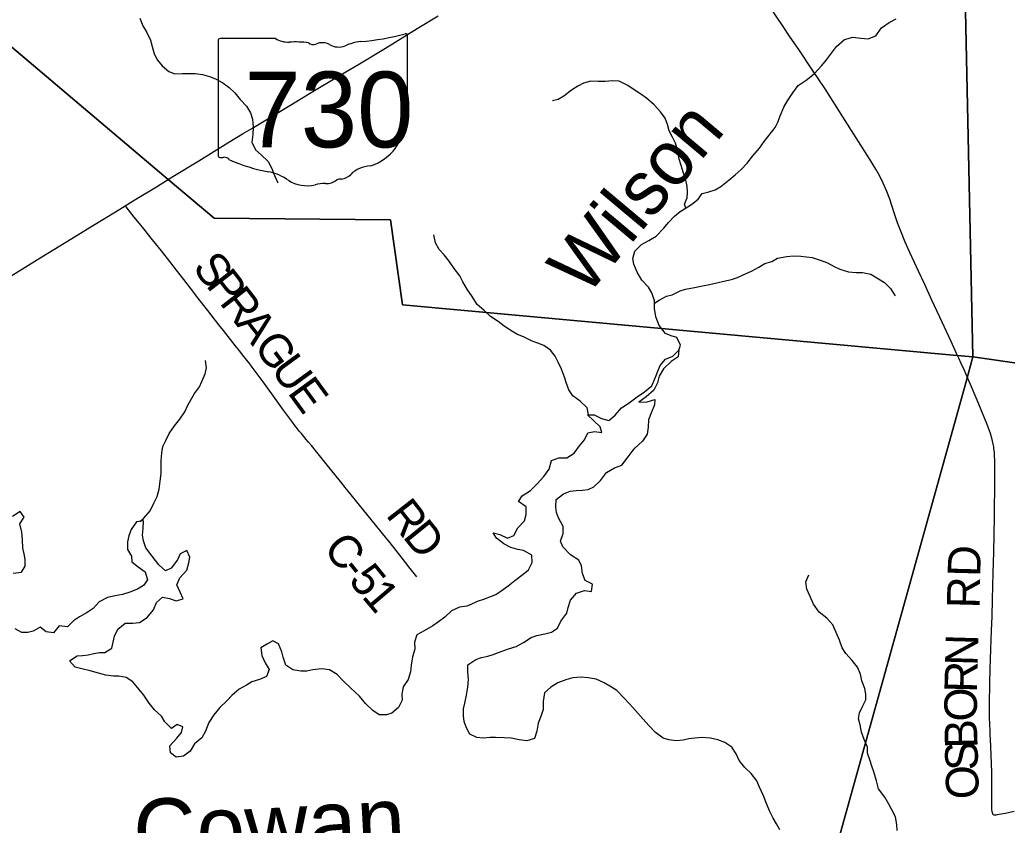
# Model space of a CAD drawing. Extents: x 1442749 to 1756758, y 235267 to 677782.
# Drawn here: x 1568709 to 1577781, y 508009 to 515411 of the extents above; entities that cross this region are included whole.
import ezdxf

# ---------------------------------------------------------------- set-up
doc = ezdxf.new("R2010")
doc.units = 0
for name, color, linetype in [('GM_X_County_Road', 7, 'Continuous'), ('GM_X_County_Road_Text', 7, 'Continuous'), ('GM_X_Major_Lake', 7, 'Continuous'), ('GM_X_Major_Lake_Text', 7, 'Continuous'), ('GM_X_Minor_River', 7, 'Continuous'), ('GM_X_Minor_River_Text', 7, 'Continuous'), ('GM_X_State_Location', 7, 'Continuous'), ('GM_X_State_Route', 7, 'Continuous'), ('GM_X_State_Shield', 7, 'Continuous'), ('GM_X_Township', 7, 'Continuous')]:
    doc.layers.add(name, color=color, linetype=linetype)

msp = doc.modelspace()

# ---------------------------------------------------------------- linework, layer by layer
at = {"layer": 'GM_X_County_Road'}
for points in [[(1577316.6, 512345), (1577266.6, 512453.8), (1577161.1, 512679.6), (1577088.8, 512835.4), (1577022.9, 512977.1), (1576965.3, 513102.2), (1576886.9, 513271.8), (1576844.6, 513367.7), (1576803.1, 513467.4), (1576774.1, 513543.9), (1576743.5, 513637.1), (1576701.9, 513761.6), (1576675.4, 513832.4), (1576642.9, 513908), (1576610.8, 513972.8), (1576573.8, 514038.8), (1576515.2, 514133.8), (1576271.1, 514518.8), (1576107.1, 514776), (1575993.2, 514948.6), (1575871.8, 515127.9), (1575781.6, 515260.9), (1575715.5, 515358.6), (1575599, 515528.7)], [(1571712, 511096.4), (1571695.6, 511116.8), (1571670.4, 511148.5), (1571643.1, 511182.8), (1571536.2, 511316.1), (1571388.3, 511499.6), (1571363.6, 511529.6), (1571342, 511554.8), (1571318, 511583), (1571297.2, 511607.7), (1571280.7, 511627.7), (1571262, 511650.7), (1571236.4, 511683.2), (1571213.8, 511712.7), (1571186.1, 511750.5), (1571132.2, 511824.3), (1571070.2, 511909.3), (1570954.3, 512070.4), (1570907.4, 512134.2), (1570863.6, 512192.8), (1570844.5, 512218.8), (1570821.9, 512249.6), (1570796.7, 512282.6), (1570769, 512318.2), (1570728.2, 512369.4), (1570689.1, 512417.6), (1570623.1, 512501.4), (1570580.6, 512556.1), (1570538.5, 512608.7), (1570437.8, 512738.1), (1570343.1, 512859.6), (1570298.8, 512916.5), (1570216.8, 513023.1), (1570148.3, 513111), (1570087.7, 513188.5), (1570010.2, 513286.2), (1569928.2, 513388.6), (1569848.6, 513488.7), (1569808.4, 513538.2), (1569760.7, 513598.6), (1569687.8, 513691), (1569678.9, 513702.3)], [(1577388, 512187), (1577358.8, 512251.1), (1577336.4, 512301.7), (1577316.6, 512345)], [(1577624.5, 508876.3), (1577619.6, 508998.1), (1577617.9, 509116), (1577619.9, 509318.7), (1577624.2, 509443.8), (1577630.8, 509626), (1577637.1, 509797.8), (1577641.5, 509928.9), (1577644.5, 510083.1), (1577652.2, 510329), (1577656.9, 510519.2), (1577663.4, 510843.7), (1577668.2, 511186.9), (1577667.9, 511265.8), (1577667.8, 511296.3), (1577666.3, 511360.7), (1577664.6, 511404.9), (1577663, 511436.6), (1577659.5, 511467.4), (1577656.7, 511487.9), (1577653.3, 511509.8), (1577643.3, 511555), (1577627.1, 511608.7), (1577596.5, 511692.1), (1577521.5, 511877.7), (1577463.2, 512017), (1577413.1, 512131.2), (1577388, 512187)], [(1572357.5, 510291.3), (1572285, 510385.5), (1572222.3, 510464.6), (1572111.8, 510603.4), (1572042, 510689.7), (1571976.4, 510771.3), (1571830.2, 510951), (1571728.8, 511075.6), (1571712, 511096.4)], [(1577625.6, 508834.9), (1577624.5, 508876.3)], [(1577652, 508107.8), (1577649.2, 508112.3), (1577647.4, 508116.6), (1577645.5, 508122.4), (1577643.6, 508131.2), (1577642.3, 508138), (1577641, 508151.5), (1577638.8, 508177.2), (1577639.2, 508198.5), (1577639.9, 508234.1), (1577640.1, 508260.7), (1577638.8, 508313.6), (1577638.7, 508496.8), (1577633.2, 508654.2), (1577626.8, 508802.1), (1577625.6, 508834.9)], [(1577652, 508107.8), (1577658.4, 508106.2), (1577661.6, 508105.6), (1577666.1, 508105.4), (1577672.8, 508105.8), (1577680.4, 508106.2), (1577687.7, 508107.1), (1577693.3, 508107.8), (1577705.8, 508109.9), (1577725.9, 508113.6), (1577764, 508121.5), (1577846, 508137.7)]]:
    msp.add_lwpolyline(points, dxfattribs=at)
at = {"layer": 'GM_X_Major_Lake'}
for points in [[(1572845.5, 510034), (1572914.4, 510069.1), (1572972.8, 510087.9), (1573027.2, 510106.9), (1573081.7, 510129.9), (1573132.4, 510164.9), (1573195.3, 510209.7), (1573258.4, 510258.6), (1573333.6, 510317.2), (1573384.4, 510356.2), (1573417.8, 510423.7), (1573413.1, 510489.9), (1573338, 510535.4), (1573286.2, 510544.5), (1573220.6, 510561.8), (1573155.2, 510595.1), (1573090.3, 510646.5), (1573057.3, 510697.2), (1573121, 510680), (1573190.3, 510646.5), (1573248.9, 510673.4), (1573286.3, 510742.8), (1573345.6, 510807.7), (1573362.8, 510865.5), (1573360.3, 510935.6), (1573291.3, 510985.1), (1573324.3, 511036.5), (1573401.3, 511085.1), (1573462.6, 511146), (1573524, 511212.8), (1573573.4, 511282), (1573595, 511359.7), (1573661.5, 511384.4), (1573735.5, 511384.9), (1573802.4, 511427.7), (1573851.8, 511494.8), (1573897, 511552), (1573928.3, 511615.5), (1573988.6, 511628.3), (1574056.4, 511619), (1574041.4, 511669.3), (1573982.6, 511726.6), (1573923.7, 511781.9), (1573985.7, 511780.6), (1574055, 511747.2), (1574122.6, 511727.8), (1574179.7, 511778.8), (1574237, 511843.8), (1574308, 511892.4), (1574381.2, 511947.1), (1574448.1, 511991.8), (1574515.3, 512048.6), (1574548.9, 512128), (1574570, 512181.7), (1574593.1, 512233.3), (1574640.3, 512292.5), (1574708.9, 512321.2), (1574764.1, 512376.2), (1574756.8, 512314.2), (1574693.8, 512269.4), (1574622.5, 512202.7), (1574583.1, 512135.4), (1574567.8, 512073.6), (1574534.5, 512008.1), (1574465.2, 511947.4), (1574398.2, 511896.6), (1574472.3, 511901.2), (1574542.7, 511921.8), (1574541.7, 511871.8), (1574512.3, 511806.2), (1574486.8, 511734.6), (1574483.4, 511666.6), (1574472.1, 511602.7), (1574430.8, 511539.4), (1574359.5, 511474.8)], [(1572898, 509531.8), (1572952.5, 509550.3), (1573008.9, 509562.8), (1573059.4, 509579.4), (1573132.1, 509605.4), (1573200.8, 509629.5), (1573269.4, 509651.7), (1573336.5, 509687.9), (1573407.9, 509736), (1573458.3, 509752.6), (1573532.8, 509768.6), (1573595.3, 509784.9), (1573650.3, 509821.4), (1573680.1, 509884.7), (1573736.2, 509957.2), (1573747.8, 510011), (1573769.7, 510078.5), (1573823.6, 510143.1), (1573896.3, 510167.1), (1573962, 510157.3), (1573971.9, 510225.1), (1573904.8, 510257), (1573880.7, 510323.8), (1573868.7, 510392.2), (1573844.2, 510445), (1573769.6, 510495.1), (1573699.7, 510567.2), (1573677.2, 510619.9), (1573701.3, 510691.3), (1573703, 510753.4), (1573657.3, 510832.8), (1573640.8, 510883.3), (1573634.2, 510933.5), (1573638.2, 511003.5), (1573703.7, 511055.8), (1573766.4, 511078.1), (1573820.5, 511084.6), (1573880.7, 511089), (1573930.8, 511093.6), (1573983.6, 511120.2), (1574043.2, 511178.6), (1574099.3, 511251.2), (1574172.5, 511293.2), (1574241.3, 511319.3), (1574297.4, 511393.9), (1574334.9, 511445), (1574359.5, 511474.8)], [(1568648.5, 510324.6), (1568726.8, 510336.4), (1568758.4, 510391.6), (1568758.1, 510451.7), (1568749.6, 510502), (1568739.1, 510556.4), (1568735.3, 510632.6), (1568727.3, 510703), (1568711.5, 510779.5), (1568749.3, 510840.6), (1568712.8, 510893.7), (1568643.5, 510847.5)], [(1569747.4, 509865.5), (1569809.6, 509873.8), (1569880.9, 509917.9), (1569936.9, 509988.4), (1569966.8, 510055.7), (1570022.3, 510106.2), (1570083.9, 510092.5), (1570147.3, 510072.7), (1570209.9, 510091), (1570183.6, 510149.8), (1570153.5, 510218.8), (1570181.4, 510284.1), (1570243.4, 510354.5), (1570263.4, 510422), (1570272.8, 510473.9), (1570244.6, 510534.7), (1570181.7, 510502.4), (1570158.1, 510447), (1570099.9, 510372.5), (1570047.2, 510347.9), (1569986.8, 510403.7), (1569925, 510481.5), (1569869.2, 510557.2), (1569845.1, 510623.9), (1569838.6, 510674.2), (1569842.3, 510736.2), (1569846.3, 510806.2), (1569782.1, 510797.9), (1569732.1, 510727.2), (1569710.4, 510667.7), (1569700.8, 510613.9), (1569698.8, 510543.8), (1569735.1, 510482.8), (1569739.6, 510430.6), (1569798.2, 510382.9), (1569860.9, 510337), (1569882.8, 510264.3), (1569847.3, 510213.2), (1569792.4, 510178.7), (1569719.5, 510150.7), (1569653, 510130.5), (1569584.6, 510118.4), (1569516.2, 510102.2), (1569439, 510062.3), (1569385.3, 510001.7), (1569330.2, 509965.2), (1569257.1, 509925.1), (1569204, 509888.5), (1569148.4, 509834), (1569072.7, 509842.1), (1569020.8, 509777.4), (1568953.1, 509787.3), (1568898.3, 509830.9), (1568833.2, 509792.6), (1568782.9, 509780), (1568728.9, 509781.5), (1568665.8, 509813.3)], [(1572845.5, 510034), (1572818.1, 510022.8), (1572749.8, 510014.6), (1572676.8, 509978.6), (1572613.1, 509920.3), (1572557.9, 509877.7), (1572502.8, 509841.2), (1572423.6, 509797.3), (1572358.5, 509759.1), (1572336.5, 509691.6), (1572338.7, 509627.4), (1572316.7, 509557.9), (1572304.5, 509480.1), (1572298.7, 509418.2), (1572278.7, 509348.6), (1572230.8, 509281.9), (1572218.8, 509214.1), (1572223.3, 509159.9), (1572189.4, 509092.7), (1572127.8, 509038.3), (1572077.4, 509023.7), (1572011.4, 509025.5), (1571952.6, 509065.2), (1571886.4, 509129.2), (1571830.3, 509194.8), (1571752.4, 509269.1), (1571684.2, 509333.1), (1571624, 509394.8), (1571555.2, 509436.8), (1571483.5, 509446.8), (1571403.2, 509439), (1571346.9, 509426.5), (1571290.8, 509424.1), (1571217.2, 509436.1), (1571154.4, 509480), (1571128.5, 509552.8), (1571115.9, 509603.2), (1571086, 509676.1), (1571034.8, 509703.6), (1570984, 509675), (1570922.9, 509638.6), (1570932.9, 509568.2), (1570965.1, 509503.2), (1570999.3, 509440.2), (1570975.4, 509376.7), (1570910.6, 509348.5), (1570842, 509328.4), (1570791.2, 509297.7), (1570726.1, 509259.5), (1570658.4, 509201.3), (1570608.9, 509150.5), (1570547.2, 509090.2), (1570491.3, 509023.6), (1570447.3, 508952.7), (1570417, 508873.4), (1570383.2, 508812.3), (1570315.6, 508756.1), (1570273.8, 508691.1), (1570212.4, 508644.7), (1570146.1, 508634.6), (1570095.3, 508676), (1570089.1, 508740.3), (1570153.2, 508810.6), (1570194.6, 508861.6), (1570208.1, 508913.3), (1570156.8, 508936.7), (1570103.7, 508898.1), (1570043.4, 508959.9), (1570010.9, 509010.9), (1569948.6, 509070.7), (1569898.4, 509132.2), (1569848.4, 509203.7), (1569805.9, 509256.9), (1569747.9, 509326.6), (1569687.1, 509368.4), (1569619.5, 509380.3), (1569569.5, 509379.7), (1569501.7, 509389.5), (1569434.2, 509405.4), (1569356.8, 509427.6), (1569281.3, 509445.7), (1569217.8, 509461.5), (1569167.4, 509519), (1569236.7, 509565.1), (1569286.9, 509569.8), (1569337.1, 509576.4), (1569391.4, 509588.9), (1569441.6, 509595.5), (1569491.7, 509598.1), (1569554.8, 509636.5), (1569568.4, 509692.2), (1569580, 509747.9), (1569611.8, 509811.1), (1569677.4, 509867.4), (1569747.4, 509865.5)], [(1575693.3, 507966), (1575662.9, 508023), (1575632.4, 508075.9), (1575598.3, 508142.9), (1575570.2, 508207.8), (1575542.2, 508278.7), (1575506.6, 508359.8), (1575482.2, 508416.6), (1575430.2, 508486.1), (1575371.7, 508539.8), (1575319.6, 508605.3), (1575291.3, 508666.2), (1575251, 508725.4), (1575186.3, 508771.3), (1575123, 508795.1), (1575055.4, 508809), (1574977.6, 508817.1), (1574911.4, 508811), (1574857.3, 508804.5), (1574804.9, 508791.9), (1574740.7, 508783.6), (1574672.9, 508793.5), (1574619.4, 508811), (1574548.9, 508861.1), (1574488.7, 508924.8), (1574436.4, 508984.4), (1574366.6, 509062.4), (1574312.4, 509126), (1574258, 509181.6), (1574195.9, 509247.4), (1574144.8, 509278.9), (1574078, 509318.8), (1574004.9, 509352.9), (1573931.3, 509364.9), (1573867.4, 509368.7), (1573791.2, 509362.8), (1573726.7, 509346.6), (1573653.9, 509318.5), (1573588.8, 509278.3), (1573531.3, 509225.8), (1573519, 509146), (1573516.9, 509074), (1573499.3, 509016.4), (1573471.3, 508947), (1573459.1, 508873.2), (1573439.2, 508805.7), (1573366.6, 508783.7), (1573296.9, 508795.6), (1573223.3, 508809.7), (1573159.4, 508813.5), (1573081.5, 508815.6), (1573031.5, 508815), (1572965.3, 508810.8), (1572907.5, 508816.4), (1572844.3, 508846.2), (1572810.2, 508911.3), (1572793.7, 508963.8), (1572785.1, 509014.1), (1572787, 509078.2), (1572798.5, 509131.9), (1572812.6, 509203.6), (1572826.7, 509277.4), (1572832.7, 509347.3), (1572826.8, 509419.6), (1572824.6, 509483.7), (1572898, 509531.8)]]:
    msp.add_lwpolyline(points, dxfattribs=at)
at = {"layer": 'GM_X_Minor_River'}
for points in [[(1569811.8, 515425), (1569840.4, 515354.3), (1569873.3, 515299.5), (1569909.7, 515222.7), (1569924.5, 515164.3), (1569943.1, 515097.8), (1569974, 515041.1), (1570018.9, 514988.2), (1570077.9, 514936.9), (1570135.4, 514913.8), (1570205.5, 514918.4), (1570321.5, 514916.1), (1570389.3, 514906.7), (1570453, 514889.4), (1570508.5, 514868.3), (1570573.8, 514833), (1570632.9, 514787.7), (1570683.9, 514740.6), (1570734.7, 514679.5), (1570791.4, 514618.3), (1570830.2, 514555.4), (1570849, 514497), (1570853.5, 514424.8), (1570852.1, 514358.7), (1570842.7, 514286.8), (1570875.2, 514216), (1570928.2, 514168.9), (1570991, 514109.5), (1571025.7, 514044.8), (1571048.4, 513980.2), (1571079, 513911.5)], [(1574764, 512375.4), (1574781, 512419.9), (1574744.4, 512490.8), (1574692.7, 512507.8), (1574641.2, 512528.9), (1574582.6, 512600.1), (1574552.3, 512680.9), (1574541.8, 512757.2), (1574541.3, 512829.3), (1574516.8, 512901.9), (1574485.9, 512954.6), (1574425.2, 513017.9), (1574382.7, 513092.9), (1574350.2, 513165.6), (1574341.2, 513215.9), (1574360.7, 513285.6), (1574421.9, 513344.5), (1574488.7, 513383.2), (1574557.5, 513424), (1574625, 513494.7), (1574670.1, 513547.9), (1574725.3, 513604.9), (1574776.2, 513650), (1574832.9, 513682.9), (1574883.6, 513716), (1574940.5, 513762.9), (1574979.6, 513814.2), (1575039.9, 513831.1), (1575098.3, 513848), (1575151, 513879), (1575226.2, 513941.6), (1575283.2, 513986.5), (1575336.2, 514035.5), (1575391.4, 514094.5), (1575442.8, 514161.6), (1575504.2, 514230.5), (1575547.5, 514291.8), (1575592.7, 514351), (1575648.1, 514420), (1575677.3, 514477.5), (1575694.4, 514529.2), (1575728, 514608.7), (1575761.2, 514666.1), (1575810.7, 514739.3), (1575860.1, 514806.4), (1575935.1, 514857), (1576006.4, 514915.7), (1576077.9, 514990.4), (1576121, 515041.6), (1576166.2, 515102.8), (1576213.5, 515164), (1576284.8, 515228.7), (1576361.3, 515251.2), (1576435.1, 515241.8), (1576503, 515236.4), (1576573.6, 515263), (1576627.1, 515336.1), (1576696.1, 515386.8), (1576760.8, 515419.6)], [(1574828.4, 513680.3), (1574817.5, 513715.3), (1574840.8, 513774.9), (1574843.8, 513826.9), (1574840.9, 513879.1), (1574826.4, 513953.5), (1574803.6, 514012), (1574788.7, 514062.4), (1574766, 514129), (1574755.5, 514199.3), (1574733.1, 514277.8), (1574706.2, 514332.5), (1574675.4, 514391.2), (1574660.6, 514449.5), (1574637.7, 514506.1), (1574596.9, 514565), (1574536.3, 514630.3), (1574467.5, 514689.8), (1574416.2, 514726.8), (1574362.9, 514759.9), (1574295.9, 514807.3), (1574214.7, 514847), (1574154.7, 514850.2), (1574086.6, 514843.5), (1574024.6, 514842.8), (1573954.7, 514848.1), (1573888.2, 514827.4), (1573837.7, 514800.4), (1573776.9, 514765.5), (1573707.8, 514708.8), (1573655.2, 514679.8), (1573604.9, 514666.8)], [(1573933.7, 511781.6), (1573921, 511846), (1573858.2, 511905.3), (1573789.3, 511956.8), (1573752.4, 512009.6), (1573733.6, 512070.1), (1573712.8, 512126.6), (1573686.3, 512201.2), (1573659.4, 512257.8), (1573626.7, 512320.6), (1573583.9, 512375.5), (1573522.7, 512418.8), (1573469.2, 512439.9), (1573415.5, 512459), (1573338.3, 512496.6), (1573282.8, 512519.7), (1573231.4, 512548.8), (1573158.3, 512596.3), (1573103.2, 512637.4), (1573034.1, 512682.9), (1572975.2, 512740.1), (1572910.3, 512793.5), (1572860, 512876.6), (1572823.1, 512929.4), (1572778.6, 513002.4), (1572751.8, 513059.1), (1572699.1, 513124.2), (1572654.5, 513193.2), (1572607.7, 513250.2), (1572562.7, 513301.2), (1572527.9, 513360), (1572513.4, 513434.4)], [(1574541.5, 512807.3), (1574583.4, 512834.5), (1574652.2, 512871.2), (1574702.5, 512884.2), (1574775.2, 512920.8), (1574825.5, 512935.9), (1574907.9, 512952.3), (1574980.2, 512966.9), (1575046.5, 512979.6), (1575124.9, 512998), (1575179.1, 513009), (1575249.4, 513023.6), (1575301.8, 513042.6), (1575356.3, 513067.6), (1575433, 513100.1), (1575497.8, 513138.9), (1575554.5, 513169.8), (1575618.9, 513190.6), (1575671.5, 513219.6), (1575755.8, 513236), (1575816, 513242.8), (1575883.9, 513237.4), (1575937.8, 513232.4), (1575989.7, 513225.3), (1576073.1, 513197.6), (1576128.7, 513176.5), (1576190.1, 513145.2), (1576243.5, 513118.1), (1576323, 513094.5), (1576392.9, 513089.1), (1576453, 513090), (1576528.7, 513074.4), (1576599.8, 513031), (1576655.1, 512995.8), (1576709.9, 512940.6), (1576750.6, 512873.7)], [(1569812.8, 510801.9), (1569847.5, 510828.9), (1569907, 510899.8), (1569942.4, 510969.2), (1569971.7, 511028.8), (1569989.1, 511096.5), (1570000.6, 511170.4), (1570010, 511242.3), (1570007.3, 511302.5), (1570008.4, 511356.6), (1570015.9, 511432.5), (1570025.1, 511488.5), (1570052.2, 511544), (1570081.6, 511609.5), (1570131.1, 511680.7), (1570180.3, 511741.8), (1570225.7, 511809), (1570255, 511870.5), (1570315.2, 511977.5), (1570360.4, 512036.7), (1570383.5, 512088.3), (1570412.9, 512157.8), (1570426, 512211.7), (1570415.4, 512280)], [(1576769.7, 507961.5), (1576766.8, 508015.6), (1576754.3, 508088), (1576721.6, 508150.7), (1576692.7, 508203.4), (1576656, 508268.2), (1576599.5, 508343.5), (1576581.1, 508417.9), (1576554.8, 508500.6), (1576537.8, 508551), (1576522.8, 508601.4), (1576498.3, 508672), (1576497.4, 508726.1), (1576466.8, 508796.8), (1576442.2, 508865.4), (1576429.6, 508931.8), (1576414.7, 508986.1), (1576423.9, 509042), (1576455.2, 509107.5), (1576482.4, 509163.1), (1576483.4, 509213.1), (1576472.5, 509265.4), (1576445.9, 509336.1), (1576433.2, 509398.4), (1576406.5, 509463.1), (1576355.8, 509524.2), (1576299, 509587.4), (1576264.1, 509640.2), (1576241.6, 509710.7), (1576211, 509781.4), (1576178.5, 509852.2), (1576123.7, 509911.4), (1576054.8, 509966.8), (1576002.3, 510040), (1575969.8, 510112.7), (1575939.1, 510179.5), (1575930.5, 510245.7), (1575959.8, 510309.2)]]:
    msp.add_lwpolyline(points, dxfattribs=at)
at = {"layer": 'GM_X_State_Route'}
for points in [[(1569652, 513685.6), (1569678.9, 513702.3), (1569776.8, 513762.8), (1569964.8, 513876.5), (1570117.2, 513970.4), (1570353.2, 514115.6), (1570630.4, 514284.8), (1570756.4, 514361.4), (1570840.5, 514412.5), (1570959.3, 514482.2), (1571191.7, 514623.9), (1571371.5, 514732.4), (1571652.5, 514901.6), (1571830.1, 515007.3), (1572069.1, 515150.9), (1572359.8, 515329.4), (1572552.6, 515447.9)], [(1568631.5, 513057.5), (1568913.5, 513231.3), (1569134.1, 513367.4), (1569388.2, 513524), (1569589.8, 513647.1), (1569652, 513685.6)]]:
    msp.add_lwpolyline(points, dxfattribs=at)
at = {"layer": 'GM_X_State_Shield'}
for p, q in [((1570532.9, 515220.4), (1570532.9, 514163.8)), ((1571059.6, 515238.6), (1570550, 515238.6)), ((1572273.1, 514712), (1572273.1, 515264.8)), ((1572272.9, 514712.2), (1572273.1, 514712))]:
    msp.add_line(p, q, dxfattribs=at)
for centre, major_axis, start_param, end_param in [((1570552.8, 515222.7), (20.2, 0), 1.712693, 3.28349), ((1571181, 515361.3), (195.5, 0), 4.042523, 4.731795), ((1571245.8, 514645.4), (702, 0), 1.404758, 1.657858), ((1571405.2, 515228.1), (56.4, 0), 3.836095, 5.185415), ((1571488, 515106), (117.3, 0), 0.950623, 2.079405), ((1571888.6, 514915.9), (371.3, 0), 1.699011, 2.107814), ((1571653.2, 516679.1), (1845.5, 0), 4.814394, 5.042369), ((1572253.8, 515267.1), (19.4, 0), 6.141152, 7.989035), ((1571639.4, 515273.5), (141.1, 0), 4.081561, 5.145723), ((1572268.6, 514671.5), (30, 0), 1.883978, 3.671073), ((1572077.9, 514601.6), (180, 0), 5.934695, 6.695948), ((1572252.4, 514709.9), (20.7, 0), 5.05454, 6.418171), ((1572342.5, 514480.7), (130.9, 0), 2.387724, 3.262537), ((1571756.6, 514410.4), (461.6, 0), 5.101752, 6.440018), ((1570553, 514161.5), (20.3, 0), 3.00124, 4.508301), ((1570556.1, 514269.6), (155.2, 0), 4.665946, 4.897461), ((1570587.8, 514102.8), (56, 0), 0.519207, 1.627899), ((1571294.4, 515052.2), (1332.7, 0), 4.195997, 4.488961), ((1571951.2, 513867.1), (252.8, 0), 1.647645, 2.488434), ((1570897.1, 513689.1), (417, 0), 0.823519, 1.323587), ((1571348.1, 514097.6), (264.6, 0), 4.026481, 4.996735), ((1571520.3, 514018.4), (141, 0), 4.691044, 5.507374), ((1571647.8, 513916.1), (39.7, 0), 1.147584, 2.315152), ((1571630.9, 514061.4), (149.1, 0), 4.937069, 5.64225), ((1571501, 513732.2), (217.4, 0), 1.495662, 1.94098)]:
    msp.add_ellipse(centre, major_axis=major_axis, ratio=0.8, start_param=start_param, end_param=end_param, dxfattribs=at)
at = {"layer": 'GM_X_Township'}
for points in [[(1566007.1, 539894.4), (1574567.9, 539458.5), (1575500.4, 539411), (1576764.1, 539348.5), (1576884.4, 539342.6), (1576886.4, 539252.1), (1577095.4, 529536.7), (1577246.7, 522507.3), (1577335.5, 518378.1), (1577466, 512312.2), (1577284.9, 512328.8), (1572224.6, 512792.5), (1572116.5, 513572.1), (1570495.5, 513586.9), (1570073.6, 513943.9), (1565959.1, 517425.5)], [(1607409.4, 509023.5), (1601348.8, 509660.4), (1598207.2, 509990.6), (1595438.2, 510291.2), (1595354.9, 510300.2), (1591669.6, 510700.6), (1587291.5, 511155.9), (1584740.5, 511410.2), (1583704.9, 511521.1), (1580872.9, 511824.8), (1577466, 512312.2), (1577335.5, 518378.1), (1577246.7, 522507.3)], [(1565959.1, 517425.5), (1570073.6, 513943.9), (1570495.5, 513586.9), (1572116.5, 513572.1), (1572224.6, 512792.5), (1577284.9, 512328.8), (1577466, 512312.2), (1577399.7, 512074.1), (1575144.4, 503972.5), (1574678.9, 502300.3), (1573761.6, 498985.6)], [(1573761.6, 498985.6), (1574678.9, 502300.3), (1575144.4, 503972.5), (1577399.7, 512074.1), (1577466, 512312.2), (1580872.9, 511824.8), (1583704.9, 511521.1), (1584740.5, 511410.2), (1587291.5, 511155.9), (1591669.6, 510700.6), (1595354.9, 510300.2), (1595438.2, 510291.2), (1598207.2, 509990.6), (1601348.8, 509660.4), (1607409.4, 509023.5), (1609267, 508822.3), (1609586.5, 508787.7), (1610594.9, 504740.5), (1611750.9, 500101.3)]]:
    msp.add_lwpolyline(points, dxfattribs=at)

# ---------------------------------------------------------------- texts
at = {"layer": 'GM_X_County_Road_Text'}
for s, rotation, p in [('S', 307.77269, (1570289.4, 513130.7)), ('P', 307.77269, (1570413.4, 512970.7)), ('R', 307.7723, (1570537.4, 512810.7)), ('A', 307.70997, (1570688.3, 512616)), ('G', 307.01999, (1570849.2, 512407.9)), ('U', 306.18941, (1571007.4, 512198)), ('E', 306.13876, (1571163.3, 511985)), ('R', 308.01825, (1572065.1, 510858.2)), ('D', 308.94296, (1572220.1, 510660.1)), ('C', 308.52419, (1571489.3, 510549)), ('RD', 88.5264, (1577525.6, 510000.3)), ('-', 308.68936, (1571643.4, 510355.5)), ('5', 309.1597, (1571722.1, 510257.3)), ('1', 310.40909, (1571843.4, 510108.5)), ('N', 88.40066, (1577509, 509471.3)), ('R', 88.64164, (1577503.2, 509225.3)), ('O', 90.09108, (1577503.6, 508963.3)), ('B', 91.32715, (1577509.3, 508718.7)), ('S', 91.4612, (1577514.4, 508516.5)), ('O', 91.46269, (1577521.2, 508252.6))]:
    msp.add_text(s, height=300, rotation=rotation, dxfattribs=at).set_placement(p)
at = {"layer": 'GM_X_Major_Lake_Text'}
msp.add_text('Cowan', height=599.98, rotation=2.99886, dxfattribs=at).set_placement((1569769.3, 507641.1))
at = {"layer": 'GM_X_Minor_River_Text'}
msp.add_text('Wilson', height=499.99, rotation=49.99774, dxfattribs=at).set_placement((1573911.3, 512854.1))
at = {"layer": 'GM_X_State_Location'}
for s in ['s', 'r']:
    msp.add_text(s, height=1, dxfattribs=at).set_placement((1571383.4, 514621.8))
msp.add_text('730', height=1, rotation=0.00001, dxfattribs=at).set_placement((1571030.4, 514549.1))
at = {"layer": 'GM_X_State_Shield'}
msp.add_text('730', height=696.1, dxfattribs=at).set_placement((1570773.3, 514238.3))

doc.saveas('drawing.dxf')
